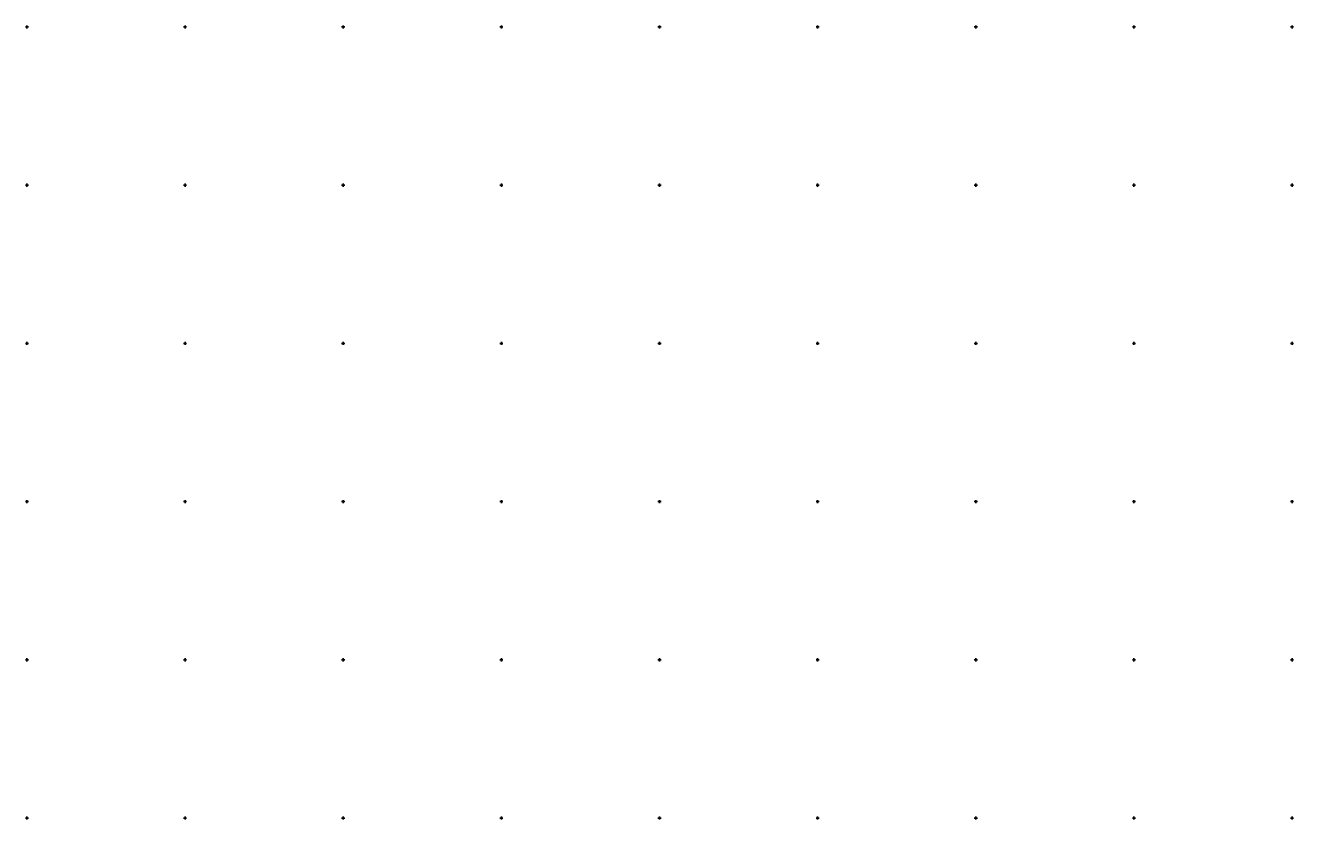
# Model space of a CAD drawing. Extents: x -704017 to -701500, y -1008977 to -1008450.
# Drawn here: x -703300.5 to -702899.5, y -1008700.5 to -1008449.5 of the extents above; entities that cross this region are included whole.
import ezdxf

# ---------------------------------------------------------------- set-up
doc = ezdxf.new("R2010")
doc.units = 0
doc.layers.add('Z_hekt_sit', color=7, linetype='Continuous')

msp = doc.modelspace()

# ---------------------------------------------------------------- linework, layer by layer
at = {"layer": 'Z_hekt_sit'}
for p, q in [((-703300.5, -1008450), (-703299.5, -1008450)), ((-703300, -1008449.5), (-703300, -1008450.5)), ((-703250.5, -1008450), (-703249.5, -1008450)), ((-703250, -1008449.5), (-703250, -1008450.5)), ((-703200.5, -1008450), (-703199.5, -1008450)), ((-703200, -1008449.5), (-703200, -1008450.5)), ((-703150.5, -1008450), (-703149.5, -1008450)), ((-703150, -1008449.5), (-703150, -1008450.5)), ((-703100.5, -1008450), (-703099.5, -1008450)), ((-703100, -1008449.5), (-703100, -1008450.5)), ((-703050.5, -1008450), (-703049.5, -1008450)), ((-703050, -1008449.5), (-703050, -1008450.5)), ((-703000.5, -1008450), (-702999.5, -1008450)), ((-703000, -1008449.5), (-703000, -1008450.5)), ((-702950.5, -1008450), (-702949.5, -1008450)), ((-702950, -1008449.5), (-702950, -1008450.5)), ((-702900.5, -1008450), (-702899.5, -1008450)), ((-702900, -1008449.5), (-702900, -1008450.5)), ((-703300.5, -1008500), (-703299.5, -1008500)), ((-703300, -1008499.5), (-703300, -1008500.5)), ((-703250.5, -1008500), (-703249.5, -1008500)), ((-703250, -1008499.5), (-703250, -1008500.5)), ((-703200.5, -1008500), (-703199.5, -1008500)), ((-703200, -1008499.5), (-703200, -1008500.5)), ((-703150.5, -1008500), (-703149.5, -1008500)), ((-703150, -1008499.5), (-703150, -1008500.5)), ((-703100.5, -1008500), (-703099.5, -1008500)), ((-703100, -1008499.5), (-703100, -1008500.5)), ((-703050.5, -1008500), (-703049.5, -1008500)), ((-703050, -1008499.5), (-703050, -1008500.5)), ((-703000.5, -1008500), (-702999.5, -1008500)), ((-703000, -1008499.5), (-703000, -1008500.5)), ((-702950.5, -1008500), (-702949.5, -1008500)), ((-702950, -1008499.5), (-702950, -1008500.5)), ((-702900.5, -1008500), (-702899.5, -1008500)), ((-702900, -1008499.5), (-702900, -1008500.5)), ((-703300.5, -1008550), (-703299.5, -1008550)), ((-703300, -1008549.5), (-703300, -1008550.5)), ((-703250.5, -1008550), (-703249.5, -1008550)), ((-703250, -1008549.5), (-703250, -1008550.5)), ((-703200.5, -1008550), (-703199.5, -1008550)), ((-703200, -1008549.5), (-703200, -1008550.5)), ((-703150.5, -1008550), (-703149.5, -1008550)), ((-703150, -1008549.5), (-703150, -1008550.5)), ((-703100.5, -1008550), (-703099.5, -1008550)), ((-703100, -1008549.5), (-703100, -1008550.5)), ((-703050.5, -1008550), (-703049.5, -1008550)), ((-703050, -1008549.5), (-703050, -1008550.5)), ((-703000.5, -1008550), (-702999.5, -1008550)), ((-703000, -1008549.5), (-703000, -1008550.5)), ((-702950.5, -1008550), (-702949.5, -1008550)), ((-702950, -1008549.5), (-702950, -1008550.5)), ((-702900.5, -1008550), (-702899.5, -1008550)), ((-702900, -1008549.5), (-702900, -1008550.5)), ((-703300.5, -1008600), (-703299.5, -1008600)), ((-703300, -1008599.5), (-703300, -1008600.5)), ((-703250.5, -1008600), (-703249.5, -1008600)), ((-703250, -1008599.5), (-703250, -1008600.5)), ((-703200.5, -1008600), (-703199.5, -1008600)), ((-703200, -1008599.5), (-703200, -1008600.5)), ((-703150.5, -1008600), (-703149.5, -1008600)), ((-703150, -1008599.5), (-703150, -1008600.5)), ((-703100.5, -1008600), (-703099.5, -1008600)), ((-703100, -1008599.5), (-703100, -1008600.5)), ((-703050.5, -1008600), (-703049.5, -1008600)), ((-703050, -1008599.5), (-703050, -1008600.5)), ((-703000.5, -1008600), (-702999.5, -1008600)), ((-703000, -1008599.5), (-703000, -1008600.5)), ((-702950.5, -1008600), (-702949.5, -1008600)), ((-702950, -1008599.5), (-702950, -1008600.5)), ((-702900.5, -1008600), (-702899.5, -1008600)), ((-702900, -1008599.5), (-702900, -1008600.5)), ((-703300.5, -1008650), (-703299.5, -1008650)), ((-703300, -1008649.5), (-703300, -1008650.5)), ((-703250.5, -1008650), (-703249.5, -1008650)), ((-703250, -1008649.5), (-703250, -1008650.5)), ((-703200.5, -1008650), (-703199.5, -1008650)), ((-703200, -1008649.5), (-703200, -1008650.5)), ((-703150.5, -1008650), (-703149.5, -1008650)), ((-703150, -1008649.5), (-703150, -1008650.5)), ((-703100.5, -1008650), (-703099.5, -1008650)), ((-703100, -1008649.5), (-703100, -1008650.5)), ((-703050.5, -1008650), (-703049.5, -1008650)), ((-703050, -1008649.5), (-703050, -1008650.5)), ((-703000.5, -1008650), (-702999.5, -1008650)), ((-703000, -1008649.5), (-703000, -1008650.5)), ((-702950.5, -1008650), (-702949.5, -1008650)), ((-702950, -1008649.5), (-702950, -1008650.5)), ((-702900.5, -1008650), (-702899.5, -1008650)), ((-702900, -1008649.5), (-702900, -1008650.5)), ((-703300.5, -1008700), (-703299.5, -1008700)), ((-703300, -1008699.5), (-703300, -1008700.5)), ((-703250.5, -1008700), (-703249.5, -1008700)), ((-703250, -1008699.5), (-703250, -1008700.5)), ((-703200.5, -1008700), (-703199.5, -1008700)), ((-703200, -1008699.5), (-703200, -1008700.5)), ((-703150.5, -1008700), (-703149.5, -1008700)), ((-703150, -1008699.5), (-703150, -1008700.5)), ((-703100.5, -1008700), (-703099.5, -1008700)), ((-703100, -1008699.5), (-703100, -1008700.5)), ((-703050.5, -1008700), (-703049.5, -1008700)), ((-703050, -1008699.5), (-703050, -1008700.5)), ((-703000.5, -1008700), (-702999.5, -1008700)), ((-703000, -1008699.5), (-703000, -1008700.5)), ((-702950.5, -1008700), (-702949.5, -1008700)), ((-702950, -1008699.5), (-702950, -1008700.5)), ((-702900.5, -1008700), (-702899.5, -1008700)), ((-702900, -1008699.5), (-702900, -1008700.5))]:
    msp.add_line(p, q, dxfattribs=at)

doc.saveas('drawing.dxf')
